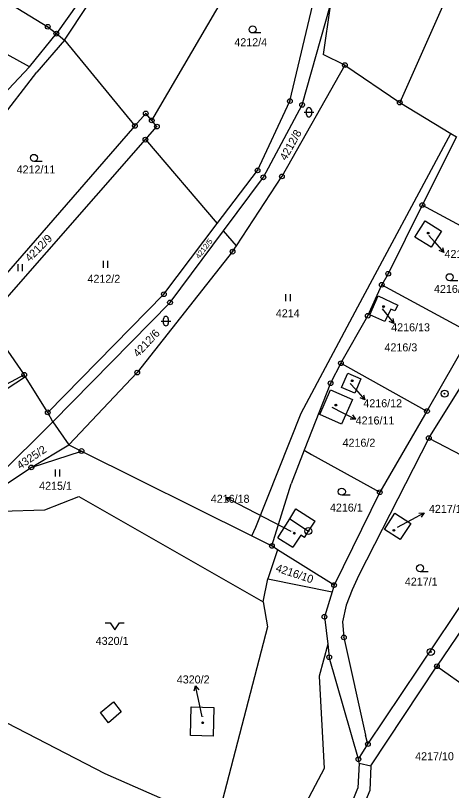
# Model space of a CAD drawing. Extents: x -593183 to -588034, y -1130415 to -1124994.
# Drawn here: x -589198.3 to -589105.7, y -1129150 to -1128985.4 of the extents above; entities that cross this region are included whole.
import ezdxf

# ---------------------------------------------------------------- set-up
doc = ezdxf.new("R2010")
doc.units = 0
for name, color, linetype in [('Vrstva 1', 7, 'Continuous'), ('Vrstva 16', 7, 'Continuous'), ('Vrstva 18', 7, 'Continuous'), ('Vrstva 19', 7, 'Continuous'), ('Vrstva 24', 7, 'Continuous'), ('Vrstva 25', 7, 'Continuous'), ('Vrstva 4', 7, 'Continuous')]:
    doc.layers.add(name, color=color, linetype=linetype)

msp = doc.modelspace()

# ---------------------------------------------------------------- linework, layer by layer
at = {"layer": 'Vrstva 1'}
for p, q in [((-589273.01, -1128938.09), (-589191.44, -1128987.75)), ((-589169.37, -1129007.65), (-589140.24, -1128957.86)), ((-589195.33, -1128996.27), (-589238.31, -1128972.65)), ((-589140.03, -1129003.54), (-589134.55, -1128980.27)), ((-589105.79, -1128979.27), (-589116.73, -1129003.87)), ((-589185.08, -1128982.78), (-589189.62, -1128989.22)), ((-589187.91, -1128990.62), (-589182.83, -1128983.05)), ((-589137.45, -1129004.34), (-589131.5, -1128983.3)), ((-589131.5, -1128983.3), (-589132.97, -1128993.62)), ((-589191.44, -1128987.75), (-589189.62, -1128989.22)), ((-589195.33, -1128996.27), (-589189.62, -1128989.22)), ((-589189.62, -1128989.22), (-589187.91, -1128990.62)), ((-589187.91, -1128990.62), (-589193.79, -1128997.43)), ((-589187.91, -1128990.62), (-589172.93, -1129008.8)), ((-589128.37, -1128995.91), (-589132.97, -1128993.62)), ((-589218.05, -1129020.1), (-589195.33, -1128996.27)), ((-589128.37, -1128995.91), (-589141.73, -1129019.53)), ((-589128.37, -1128995.91), (-589116.73, -1129003.87)), ((-589218.3, -1129028.82), (-589193.79, -1128997.43)), ((-589146.89, -1129018.25), (-589140.03, -1129003.54)), ((-589145.68, -1129019.73), (-589137.45, -1129004.34)), ((-589116.73, -1129003.87), (-589105.89, -1129010.4)), ((-589170.63, -1129006.15), (-589172.93, -1129008.8)), ((-589169.37, -1129007.65), (-589170.63, -1129006.15)), ((-589168.28, -1129008.96), (-589169.37, -1129007.65)), ((-589172.93, -1129008.8), (-589206.34, -1129047.19)), ((-589170.71, -1129011.73), (-589168.28, -1129008.96)), ((-589204.36, -1129050.08), (-589170.71, -1129011.73)), ((-589170.71, -1129011.73), (-589155.45, -1129029.55)), ((-589104.7, -1129011.12), (-589111.93, -1129025.64)), ((-589105.89, -1129010.4), (-589104.7, -1129011.12)), ((-589155.45, -1129029.55), (-589146.89, -1129018.25)), ((-589154.14, -1129031.08), (-589145.68, -1129019.73)), ((-589151.41, -1129034.27), (-589141.73, -1129019.53)), ((-589111.93, -1129025.64), (-589119.17, -1129040.21)), ((-589092.02, -1129036.47), (-589111.93, -1129025.64)), ((-589166.8, -1129044.55), (-589155.45, -1129029.55)), ((-589113.53, -1129032.46), (-589111.34, -1129028.96)), ((-589111.34, -1129028.96), (-589107.85, -1129031.14)), ((-589165.49, -1129046.31), (-589154.14, -1129031.08)), ((-589151.41, -1129034.27), (-589154.14, -1129031.08)), ((-589107.85, -1129031.14), (-589110.02, -1129034.57)), ((-589110.02, -1129034.57), (-589113.53, -1129032.46)), ((-589152.2, -1129035.52), (-589151.41, -1129034.27)), ((-589152.2, -1129035.52), (-589172.46, -1129061.21)), ((-589119.17, -1129040.21), (-589120.54, -1129042.56)), ((-589123.51, -1129049.12), (-589120.54, -1129042.56)), ((-589120.54, -1129042.56), (-589101.53, -1129052.86)), ((-589191.45, -1129069.65), (-589166.8, -1129044.55)), ((-589190.35, -1129071.64), (-589165.49, -1129046.31)), ((-589123.07, -1129048.97), (-589121.28, -1129044.89)), ((-589121.28, -1129044.89), (-589117.12, -1129046.87)), ((-589118.6, -1129047.7), (-589119.92, -1129050.35)), ((-589117.77, -1129048.11), (-589118.6, -1129047.7)), ((-589117.12, -1129046.87), (-589117.77, -1129048.11)), ((-589129.2, -1129059.22), (-589123.51, -1129049.12)), ((-589119.92, -1129050.35), (-589123.07, -1129048.97)), ((-589110.55, -1129075.13), (-589093.91, -1129048.36)), ((-589204.11, -1129050.66), (-589196.44, -1129061.68)), ((-589101.53, -1129052.86), (-589110.94, -1129069.39)), ((-589129.2, -1129059.22), (-589131.41, -1129063.47)), ((-589129.2, -1129059.22), (-589127.8, -1129060)), ((-589172.46, -1129061.21), (-589186.96, -1129076.52)), ((-589127.8, -1129060), (-589110.94, -1129069.39)), ((-589196.44, -1129061.68), (-589230.86, -1129080.08)), ((-589196.15, -1129062.14), (-589208.71, -1129070.17)), ((-589196.15, -1129062.14), (-589196.44, -1129061.68)), ((-589191.45, -1129069.65), (-589196.15, -1129062.14)), ((-589129.06, -1129064.38), (-589127.76, -1129061.32)), ((-589127.76, -1129061.32), (-589124.97, -1129062.51)), ((-589124.97, -1129062.51), (-589126.27, -1129065.57)), ((-589131.41, -1129063.47), (-589136.99, -1129077.7)), ((-589126.27, -1129065.57), (-589129.06, -1129064.38)), ((-589133.72, -1129070.12), (-589131.4, -1129064.85)), ((-589131.4, -1129064.85), (-589126.77, -1129066.89)), ((-589126.77, -1129066.89), (-589129.09, -1129072.16)), ((-589110.94, -1129069.39), (-589120.96, -1129086.62)), ((-589190.35, -1129071.64), (-589191.45, -1129069.65)), ((-589129.09, -1129072.16), (-589133.72, -1129070.12)), ((-589203.11, -1129084.27), (-589190.35, -1129071.64)), ((-589190.35, -1129071.64), (-589186.96, -1129076.52)), ((-589110.55, -1129075.13), (-589125.4, -1129104.23)), ((-589110.55, -1129075.13), (-589089.57, -1129086.07)), ((-589194.93, -1129081.36), (-589186.96, -1129076.52)), ((-589186.96, -1129076.52), (-589184.28, -1129077.86)), ((-589184.28, -1129077.86), (-589148.14, -1129095.88)), ((-589136.99, -1129077.7), (-589139.77, -1129084.81)), ((-589136.99, -1129077.7), (-589135.43, -1129078.57)), ((-589135.43, -1129078.57), (-589120.96, -1129086.62)), ((-589218.46, -1129096.73), (-589194.93, -1129081.36)), ((-589143.85, -1129098.03), (-589139.77, -1129084.81)), ((-589192.04, -1129090.36), (-589184.82, -1129087.49)), ((-589184.82, -1129087.49), (-589145.75, -1129109.89)), ((-589120.96, -1129086.62), (-589130.66, -1129106.33)), ((-589201.34, -1129090.67), (-589192.04, -1129090.36)), ((-589140.06, -1129092.29), (-589138.76, -1129090.17)), ((-589138.76, -1129090.17), (-589134.68, -1129092.77)), ((-589142.57, -1129096.3), (-589140.06, -1129092.29)), ((-589119.98, -1129094.52), (-589117.79, -1129091.08)), ((-589117.79, -1129091.08), (-589114.39, -1129093.24)), ((-589136.12, -1129094.86), (-589134.68, -1129092.77)), ((-589114.39, -1129093.24), (-589116.61, -1129096.64)), ((-589137.75, -1129095.74), (-589139.41, -1129098.27)), ((-589136.95, -1129096.26), (-589137.75, -1129095.74)), ((-589136.95, -1129096.26), (-589136.12, -1129094.86)), ((-589116.61, -1129096.64), (-589119.98, -1129094.52)), ((-589148.14, -1129095.88), (-589143.85, -1129098.03)), ((-589142.57, -1129096.3), (-589139.41, -1129098.27)), ((-589123.49, -1129140.1), (-589094.39, -1129096.66)), ((-589142.67, -1129098.82), (-589144.75, -1129104.99)), ((-589142.67, -1129098.82), (-589143.85, -1129098.03)), ((-589130.66, -1129106.33), (-589142.67, -1129098.82)), ((-589091.81, -1129098.17), (-589108.84, -1129123.58)), ((-589145.75, -1129109.89), (-589144.75, -1129104.99)), ((-589144.75, -1129104.99), (-589131.1, -1129107.77)), ((-589125.4, -1129104.23), (-589126.81, -1129107.31)), ((-589130.66, -1129106.33), (-589131.1, -1129107.77)), ((-589131.1, -1129107.77), (-589132.71, -1129113.07)), ((-589126.81, -1129107.31), (-589128.08, -1129110.6)), ((-589145.75, -1129109.89), (-589144.79, -1129115.19)), ((-589128.08, -1129110.6), (-589128.9, -1129114.13)), ((-589132.71, -1129113.07), (-589132.02, -1129118.89)), ((-589144.79, -1129115.19), (-589155.61, -1129156.79)), ((-589128.9, -1129114.13), (-589128.59, -1129117.46)), ((-589128.59, -1129117.46), (-589124, -1129138.18)), ((-589132.02, -1129118.89), (-589133.84, -1129125.7)), ((-589132.02, -1129118.89), (-589131.7, -1129121.65)), ((-589125.51, -1129143.32), (-589131.7, -1129121.65)), ((-589122.86, -1129144.71), (-589108.84, -1129123.58)), ((-589108.84, -1129123.58), (-589090.25, -1129136.84)), ((-589133.84, -1129125.7), (-589132.75, -1129145.3)), ((-589179.24, -1129146.4), (-589206.59, -1129132.28)), ((-589161.17, -1129138.29), (-589161.01, -1129132.23)), ((-589161.01, -1129132.23), (-589156.16, -1129132.36)), ((-589156.16, -1129132.36), (-589156.32, -1129138.42)), ((-589156.32, -1129138.42), (-589161.17, -1129138.29)), ((-589123.49, -1129140.1), (-589124, -1129138.18)), ((-589125.51, -1129143.32), (-589123.49, -1129140.1)), ((-589125.34, -1129144.14), (-589125.51, -1129143.32)), ((-589125.34, -1129144.14), (-589125.6, -1129149.45)), ((-589125.34, -1129144.14), (-589122.86, -1129144.71)), ((-589122.86, -1129144.71), (-589123.07, -1129149.94)), ((-589155.61, -1129156.79), (-589179.24, -1129146.4)), ((-589132.75, -1129145.3), (-589141.1, -1129160.9)), ((-589135.18, -1129172.66), (-589125.6, -1129149.45)), ((-589123.07, -1129149.94), (-589132.8, -1129173.59))]:
    msp.add_line(p, q, dxfattribs=at)
at = {"layer": 'Vrstva 16'}
for p, q in [((-589110.57, -1129032.06), (-589109.34, -1129033.46)), ((-589120.49, -1129047.63), (-589119.84, -1129048.45)), ((-589127.23, -1129063.49), (-589126.11, -1129064.74)), ((-589131.15, -1129068.57), (-589128.79, -1129069.74)), ((-589139.78, -1129094.94), (-589150.97, -1129089.13)), ((-589117.19, -1129094.02), (-589114.17, -1129092.41)), ((-589158.65, -1129134.34), (-589159.43, -1129130.65))]:
    msp.add_line(p, q, dxfattribs=at)
at = {"layer": 'Vrstva 24'}
for centre, radius in [((-589191.44, -1128987.75), 0.5), ((-589191.44, -1128987.75), 0.0327), ((-589189.62, -1128989.22), 0.5), ((-589189.62, -1128989.22), 0.0327), ((-589128.37, -1128995.91), 0.5), ((-589128.37, -1128995.91), 0.0327), ((-589140.03, -1129003.54), 0.5), ((-589140.03, -1129003.54), 0.0327), ((-589116.73, -1129003.87), 0.5), ((-589137.45, -1129004.34), 0.5), ((-589137.45, -1129004.34), 0.0327), ((-589116.73, -1129003.87), 0.0327), ((-589170.63, -1129006.15), 0.5), ((-589170.63, -1129006.15), 0.0327), ((-589172.93, -1129008.8), 0.5), ((-589169.37, -1129007.65), 0.5), ((-589169.37, -1129007.65), 0.0327), ((-589168.28, -1129008.96), 0.5), ((-589172.93, -1129008.8), 0.0327), ((-589168.28, -1129008.96), 0.0327), ((-589170.71, -1129011.73), 0.5), ((-589170.71, -1129011.73), 0.0327), ((-589146.89, -1129018.25), 0.5), ((-589146.89, -1129018.25), 0.0327), ((-589145.68, -1129019.73), 0.5), ((-589145.68, -1129019.73), 0.0327), ((-589141.73, -1129019.53), 0.5), ((-589141.73, -1129019.53), 0.0327), ((-589111.93, -1129025.64), 0.5), ((-589111.93, -1129025.64), 0.0327), ((-589152.2, -1129035.52), 0.5), ((-589152.2, -1129035.52), 0.0327), ((-589119.17, -1129040.21), 0.5), ((-589119.17, -1129040.21), 0.0327), ((-589120.54, -1129042.56), 0.5), ((-589120.54, -1129042.56), 0.0327), ((-589166.8, -1129044.55), 0.5), ((-589166.8, -1129044.55), 0.0327), ((-589165.49, -1129046.31), 0.5), ((-589165.49, -1129046.31), 0.0327), ((-589123.51, -1129049.12), 0.5), ((-589123.51, -1129049.12), 0.0327), ((-589129.2, -1129059.22), 0.5), ((-589129.2, -1129059.22), 0.0327), ((-589196.44, -1129061.68), 0.5), ((-589172.46, -1129061.21), 0.5), ((-589172.46, -1129061.21), 0.0327), ((-589196.44, -1129061.68), 0.0327), ((-589131.41, -1129063.47), 0.5), ((-589131.41, -1129063.47), 0.0327), ((-589107.2, -1129065.68), 0.75), ((-589107.2, -1129065.68), 0.0903), ((-589191.45, -1129069.65), 0.5), ((-589110.94, -1129069.39), 0.5), ((-589110.94, -1129069.39), 0.0327), ((-589191.45, -1129069.65), 0.0327), ((-589110.55, -1129075.13), 0.5), ((-589110.55, -1129075.13), 0.0327), ((-589184.28, -1129077.86), 0.5), ((-589184.28, -1129077.86), 0.0327), ((-589194.93, -1129081.36), 0.5), ((-589194.93, -1129081.36), 0.0327), ((-589120.96, -1129086.62), 0.5), ((-589120.96, -1129086.62), 0.0327), ((-589136.12, -1129094.86), 0.75), ((-589136.12, -1129094.86), 0.0903), ((-589143.85, -1129098.03), 0.5), ((-589143.85, -1129098.03), 0.0327), ((-589130.66, -1129106.33), 0.5), ((-589130.66, -1129106.33), 0.0327), ((-589132.71, -1129113.07), 0.5), ((-589132.71, -1129113.07), 0.0327), ((-589128.59, -1129117.46), 0.5), ((-589128.59, -1129117.46), 0.0327), ((-589110.13, -1129120.54), 0.75), ((-589110.13, -1129120.54), 0.0903), ((-589131.7, -1129121.65), 0.5), ((-589131.7, -1129121.65), 0.0327), ((-589108.84, -1129123.58), 0.5), ((-589108.84, -1129123.58), 0.0327), ((-589123.49, -1129140.1), 0.5), ((-589123.49, -1129140.1), 0.0327), ((-589125.51, -1129143.32), 0.5), ((-589125.51, -1129143.32), 0.0327)]:
    msp.add_circle(centre, radius, dxfattribs=at)
at = {"layer": 'Vrstva 25'}
for p, q in [((-589146.21, -1128989.07), (-589147.96, -1128989.07)), ((-589136.99, -1129005.92), (-589134.99, -1129005.92)), ((-589136.49, -1129006.42), (-589136.49, -1129005.42)), ((-589135.49, -1129005.42), (-589135.49, -1129006.42)), ((-589192.63, -1129016.35), (-589194.38, -1129016.35)), ((-589109.34, -1129033.46), (-589107.36, -1129035.71)), ((-589197.83, -1129038.18), (-589197.83, -1129039.68)), ((-589196.81, -1129039.68), (-589196.81, -1129038.18)), ((-589179.69, -1129037.47), (-589179.69, -1129038.97)), ((-589178.67, -1129038.97), (-589178.67, -1129037.47)), ((-589104.37, -1129041.7), (-589106.12, -1129041.7)), ((-589140.96, -1129044.55), (-589140.96, -1129046.05)), ((-589139.94, -1129046.05), (-589139.94, -1129044.55)), ((-589119.84, -1129048.45), (-589117.97, -1129050.8)), ((-589167.35, -1129050.27), (-589165.35, -1129050.27)), ((-589166.85, -1129050.77), (-589166.85, -1129049.77)), ((-589165.85, -1129049.77), (-589165.85, -1129050.77)), ((-589126.11, -1129064.74), (-589124.11, -1129066.98)), ((-589128.79, -1129069.74), (-589126.1, -1129071.07)), ((-589189.88, -1129081.76), (-589189.88, -1129083.26)), ((-589188.85, -1129083.26), (-589188.85, -1129081.76)), ((-589127.27, -1129087.25), (-589129.02, -1129087.25)), ((-589150.97, -1129089.13), (-589153.63, -1129087.75)), ((-589114.17, -1129092.41), (-589111.52, -1129091)), ((-589110.66, -1129103.5), (-589112.41, -1129103.5)), ((-589159.43, -1129130.65), (-589160.05, -1129127.71))]:
    msp.add_line(p, q, dxfattribs=at)
for points in [[(-589107.64, -1129034.63), (-589107.36, -1129035.71), (-589108.39, -1129035.29)], [(-589118.2, -1129049.7), (-589117.97, -1129050.8), (-589118.99, -1129050.33)], [(-589124.4, -1129065.9), (-589124.11, -1129066.98), (-589125.15, -1129066.56)], [(-589126.78, -1129070.18), (-589126.1, -1129071.07), (-589127.22, -1129071.08)], [(-589152.98, -1129088.65), (-589153.63, -1129087.75), (-589152.51, -1129087.76)], [(-589112.64, -1129091.03), (-589111.52, -1129091), (-589112.17, -1129091.91)], [(-589179.23, -1129114.37), (-589178.23, -1129114.37), (-589177.23, -1129115.87), (-589176.23, -1129114.37), (-589175.23, -1129114.37)], [(-589160.33, -1129128.8), (-589160.05, -1129127.71), (-589159.35, -1129128.59)]]:
    msp.add_lwpolyline(points, dxfattribs=at)
for centre, radius in [((-589147.96, -1128988.32), 0.75), ((-589194.38, -1129015.6), 0.75), ((-589110.69, -1129031.59), 0.175), ((-589110.69, -1129031.59), 0.15), ((-589106.12, -1129040.95), 0.75), ((-589120.16, -1129047.18), 0.175), ((-589120.16, -1129047.18), 0.15), ((-589126.81, -1129062.95), 0.175), ((-589126.81, -1129062.95), 0.15), ((-589130.28, -1129068.11), 0.175), ((-589130.28, -1129068.11), 0.15), ((-589129.02, -1129086.5), 0.75), ((-589139.09, -1129095.32), 0.175), ((-589139.09, -1129095.32), 0.15), ((-589117.97, -1129094.71), 0.175), ((-589117.97, -1129094.71), 0.15), ((-589112.41, -1129102.75), 0.75), ((-589158.57, -1129135.59), 0.175), ((-589158.57, -1129135.59), 0.15)]:
    msp.add_circle(centre, radius, dxfattribs=at)
for centre, start, end in [((-589135.99, -1129005.42), 90, 180), ((-589135.99, -1129005.42), 0, 90), ((-589135.99, -1129006.42), 180, 270), ((-589135.99, -1129006.42), 270, 0), ((-589166.35, -1129049.77), 90, 180), ((-589166.35, -1129049.77), 0, 90), ((-589166.35, -1129050.77), 180, 270), ((-589166.35, -1129050.77), 270, 0)]:
    msp.add_arc(centre, 0.5, start, end, dxfattribs=at)
at = {"layer": 'Vrstva 4'}
for p, q in [((-589106.89, -1129012.27), (-589105.89, -1129010.4)), ((-589125.61, -1129047.27), (-589106.89, -1129012.27)), ((-589137.68, -1129069.81), (-589125.61, -1129047.27)), ((-589147.3, -1129094.02), (-589137.68, -1129069.81)), ((-589194.93, -1129081.36), (-589184.28, -1129077.86)), ((-589140.06, -1129092.29), (-589136.12, -1129094.86)), ((-589148.14, -1129095.88), (-589147.3, -1129094.02)), ((-589180.28, -1129133.42), (-589177.46, -1129131.14)), ((-589177.46, -1129131.14), (-589175.83, -1129133.29)), ((-589178.53, -1129135.59), (-589180.28, -1129133.42)), ((-589175.83, -1129133.29), (-589178.53, -1129135.59))]:
    msp.add_line(p, q, dxfattribs=at)

# ---------------------------------------------------------------- texts
at = {"layer": 'Vrstva 16'}
for s, p in [('4216/16', (-589107.22, -1129036.86)), ('4216/13', (-589118.53, -1129052.44)), ('4216/12', (-589124.45, -1129068.57)), ('4216/11', (-589126.08, -1129072.23)), ('4216/18', (-589156.83, -1129088.86)), ('4217/18', (-589110.53, -1129091)), ('4320/2', (-589164.05, -1129127.23))]:
    msp.add_text(s, height=1.7, dxfattribs=at).set_placement(p)
at = {"layer": 'Vrstva 18'}
for s, p in [('4212/4', (-589151.83, -1128991.89)), ('4212/11', (-589198.05, -1129018.92)), ('4212/2', (-589183.01, -1129042.13)), ('4216/4', (-589109.46, -1129044.29)), ('4214', (-589143.03, -1129049.46)), ('4216/3', (-589119.96, -1129056.7)), ('4216/2', (-589128.86, -1129076.95)), ('4215/1', (-589193.27, -1129086.1)), ('4216/1', (-589131.54, -1129090.73)), ('4217/1', (-589115.64, -1129106.45)), ('4320/1', (-589181.26, -1129119.04)), ('4217/10', (-589113.45, -1129143.54))]:
    msp.add_text(s, height=1.7, dxfattribs=at).set_placement(p)
for s, height, rotation, p in [('4212/8', 1.7, 60.9454, (-589140.85, -1129016.3)), ('4212/9', 1.7, 45.0171, (-589195.25, -1129037.79)), ('4212/5', 1.14, 52.4481, (-589159.3, -1129037.13)), ('4212/6', 1.7, 46.8253, (-589172.27, -1129058.05)), ('4325/2', 1.7, 33.7489, (-589197.31, -1129081.82)), ('4216/10', 1.7, 341.4558, (-589143.19, -1129103.38))]:
    msp.add_text(s, height=height, rotation=rotation, dxfattribs=at).set_placement(p)
at = {"layer": 'Vrstva 19'}
for s, height, p in [('4216/16', 0.1, (-589110.57, -1129032.07)), ('4216/13', 0.1, (-589120.49, -1129047.63)), ('4216/12', 0.1, (-589127.23, -1129063.49)), ('4216/11', 0.1, (-589131.15, -1129068.57)), ('4217/18', 0.1, (-589117.19, -1129094.02)), ('4216/18', 0.2, (-589139.78, -1129094.94)), ('4320/2', 0.1, (-589158.65, -1129134.34))]:
    msp.add_text(s, height=height, dxfattribs=at).set_placement(p)

doc.saveas('drawing.dxf')
